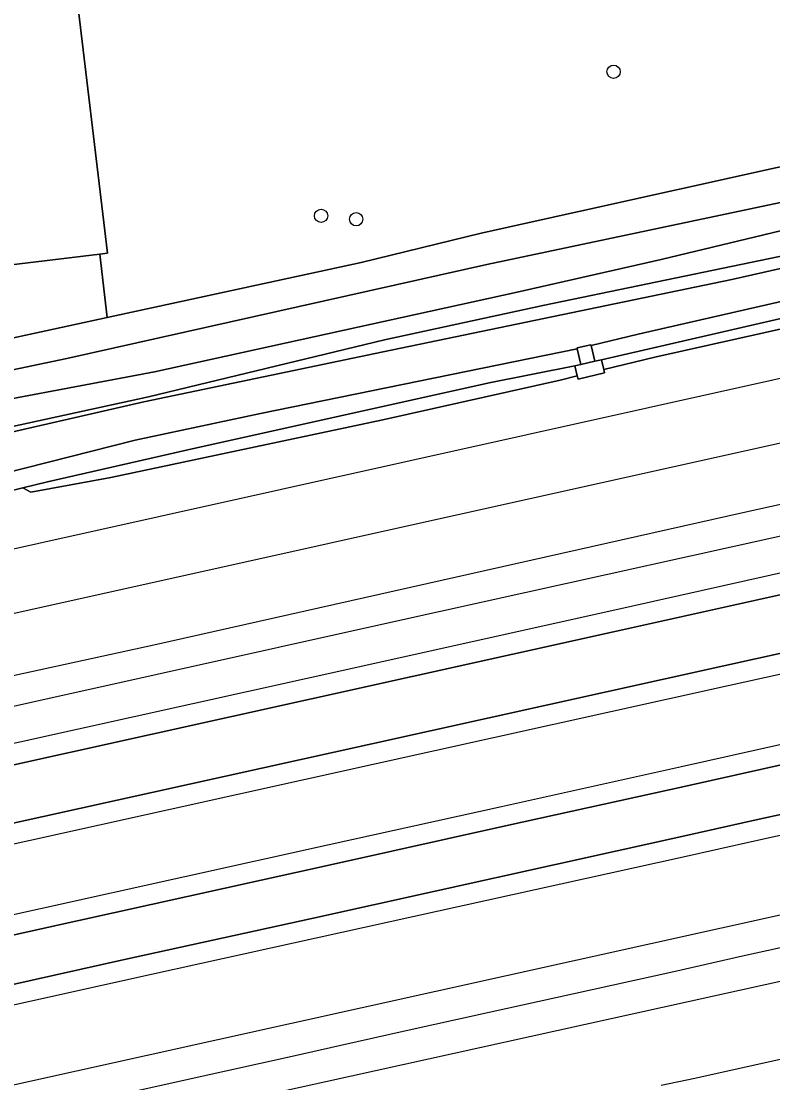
# Model space of a CAD drawing. Extents: x 161477 to 163040, y 383680 to 384871.
# Drawn here: x 162310 to 162365.3, y 383949.9 to 384028.1 of the extents above; entities that cross this region are included whole.
import ezdxf

# ---------------------------------------------------------------- set-up
doc = ezdxf.new("R2010")
doc.units = 0
for name, color, linetype in [('IMGEO_Boom', 7, 'Continuous'), ('IMGEO_Erf', 7, 'Continuous'), ('IMGEO_Gemengd_bos', 7, 'Continuous'), ('IMGEO_Grasland_overig', 7, 'Continuous'), ('IMGEO_Hek', 7, 'Continuous'), ('IMGEO_Loofbos', 7, 'Continuous'), ('IMGEO_Oever', 7, 'Continuous'), ('IMGEO_Perron', 7, 'Continuous'), ('IMGEO_Spoor', 7, 'Continuous'), ('IMGEO_Spoorbaan_halfverhard', 7, 'Continuous'), ('IMGEO_Terreindeel_gesloten', 7, 'Continuous'), ('IMGEO_Terreindeel_onvherhard', 7, 'Continuous'), ('IMGEO_Voetpad_op_trap', 7, 'Continuous'), ('IMGEO_Waterloop', 7, 'Continuous')]:
    doc.layers.add(name, color=color, linetype=linetype)

msp = doc.modelspace()

# ---------------------------------------------------------------- linework, layer by layer
at = {"layer": 'IMGEO_Boom'}
for centre in [(162353.602, 384024.35), (162332.069, 384013.743), (162334.652, 384013.495)]:
    msp.add_circle(centre, 0.489, dxfattribs=at)
at = {"layer": 'IMGEO_Erf'}
msp.add_lwpolyline([(162294.559, 384008.379), (162315.789, 384010.934), (162316.345, 384011.001), (162313.868, 384031.718), (162310.701, 384058.13), (162310.294, 384061.528), (162309.894, 384061.479)], dxfattribs=at)
at = {"layer": 'IMGEO_Gemengd_bos'}
msp.add_lwpolyline([(162392.664, 384067.992), (162310.701, 384058.13), (162313.868, 384031.718), (162316.345, 384011.001), (162315.789, 384010.934), (162316.21, 384007.328), (162316.335, 384006.255), (162335.031, 384010.304), (162343.856, 384012.47), (162372.828, 384018.895), (162397.687, 384024.408), (162396.815, 384031.439), (162393.178, 384063.468)], close=True, dxfattribs=at)
at = {"layer": 'IMGEO_Grasland_overig'}
for points in [[(162516.99, 384040.412), (162492.903, 384036.584), (162479.418, 384034.279), (162465.462, 384031.709), (162428.197, 384024.545), (162417.057, 384021.91), (162399.085, 384018.004), (162386.421, 384015.018), (162348.519, 384007.179), (162336.742, 384004.623), (162319.357, 384000.437), (162306.413, 383997.604), (162289.613, 383993.743), (162277.973, 383991.301), (162261.875, 383987.706), (162250.151, 383985.407), (162230.729, 383980.853), (162207.545, 383975.752)], [(162209.366, 383975.385), (162244.66, 383983.246), (162282.783, 383991.274), (162306.354, 383997.161), (162319.025, 384000.06), (162336.637, 384003.725), (162362.304, 384009.066), (162386.311, 384014.477), (162405.428, 384018.645), (162413.576, 384020.617), (162434.968, 384025.139), (162473.664, 384032.523), (162494.441, 384036.08), (162507.698, 384038.182), (162528.595, 384040.801)]]:
    msp.add_lwpolyline(points, dxfattribs=at)
for points in [[(162352.218, 384003.045), (162352.7, 384003.158), (162376.771, 384008.694), (162378.706, 384009.122), (162400.711, 384013.978), (162401.153, 384014.053), (162401.008, 384014.915), (162396.802, 384014.023), (162379.781, 384010.276), (162374.639, 384009.289), (162366.903, 384007.659), (162355.404, 384005.043), (162351.944, 384004.205)], [(162356.632, 384003.346), (162372.889, 384006.965), (162376.148, 384007.928), (162376.771, 384008.694), (162352.7, 384003.158), (162352.871, 384002.434)], [(162344.445, 384001.456), (162350.753, 384002.699), (162351.196, 384002.803), (162350.923, 384003.957), (162327.623, 383999.201), (162318.384, 383997.231), (162302.219, 383993.15), (162302.474, 383991.875), (162302.889, 383991.958), (162310.126, 383993.728), (162311.924, 383994.168), (162322.26, 383996.513)], [(162322.26, 383996.513), (162311.924, 383994.168), (162310.126, 383993.728), (162310.709, 383993.416), (162316.595, 383994.501), (162336.609, 383998.724), (162349.68, 384001.661), (162350.927, 384001.963), (162350.753, 384002.699), (162344.445, 384001.456)]]:
    msp.add_lwpolyline(points, close=True, dxfattribs=at)
at = {"layer": 'IMGEO_Hek'}
for points in [[(162516.736, 384019.884), (162506.867, 384018.455), (162494.51, 384016.552), (162484.752, 384014.943), (162471.062, 384012.451), (162458.794, 384010.151), (162442.726, 384006.912), (162420.741, 384002.278), (162415.832, 384001.207), (162410.977, 384000.191), (162393.956, 383996.373), (162384.183, 383994.214), (162362.251, 383989.367), (162337.856, 383983.975), (162284.256, 383972.051), (162262.299, 383967.183), (162247.592, 383963.841), (162240.292, 383962.24), (162220.888, 383957.998)], [(162316.89, 383949.005), (162322.735, 383950.305), (162329.934, 383951.913), (162333.533, 383952.721), (162337.132, 383953.529), (162338.325, 383953.8), (162344.448, 383955.151), (162350.571, 383956.502), (162358.023, 383958.149), (162363.09, 383959.279), (162367.667, 383960.287)]]:
    msp.add_lwpolyline(points, dxfattribs=at)
at = {"layer": 'IMGEO_Loofbos'}
msp.add_lwpolyline([(162225.184, 383986.048), (162233.305, 383987.991), (162255.539, 383993.141), (162287.455, 384000), (162312.368, 384005.396), (162316.335, 384006.255), (162316.21, 384007.328), (162315.789, 384010.934), (162294.559, 384008.379), (162294.645, 384007.934), (162287.035, 384006.843), (162273.073, 384005.099), (162263.295, 384004.105), (162263.235, 384004.608), (162259.009, 384004.1), (162254.093, 384002.367), (162241.575, 383999.872), (162233.863, 383998.259), (162234.051, 383995.923), (162232.022, 383995.683), (162220.125, 383994.277)], dxfattribs=at)
at = {"layer": 'IMGEO_Oever'}
for points in [[(162535.748, 384049.356), (162511.537, 384046.618), (162500, 384044.893), (162483.354, 384042.404), (162446.178, 384034.835), (162403.09, 384025.606), (162397.687, 384024.408), (162372.828, 384018.895), (162343.856, 384012.47), (162335.031, 384010.304), (162316.335, 384006.255), (162312.368, 384005.396), (162287.455, 384000), (162255.539, 383993.141), (162233.305, 383987.991), (162225.184, 383986.048)], [(162225.309, 383985.639), (162245.942, 383990.074), (162283.158, 383996.907), (162313.36, 384003.255), (162344.28, 384010.166), (162365.882, 384014.718), (162413.834, 384025.552), (162446.019, 384032.349), (162460.633, 384034.962), (162473.038, 384037.576), (162496.604, 384041.444), (162505.857, 384043.167), (162533.716, 384046.18)], [(162528.415, 384044.288), (162506.78, 384041.304), (162497.862, 384039.997), (162468.629, 384034.707), (162446.204, 384030.156), (162422.604, 384025.233), (162394.797, 384019.248), (162368.435, 384013.243), (162357.103, 384010.524), (162346.494, 384008.136), (162319.816, 384002.267), (162308.862, 384000.197), (162290.051, 383995.507), (162270.874, 383991.271), (162258.555, 383988.909), (162252.954, 383987.622), (162241.857, 383985.281), (162220.272, 383980.56)], [(162207.545, 383975.752), (162230.729, 383980.853), (162250.151, 383985.407), (162261.875, 383987.706), (162277.973, 383991.301), (162289.613, 383993.743), (162306.413, 383997.604), (162319.357, 384000.437), (162336.742, 384004.623), (162348.519, 384007.179), (162386.421, 384015.018), (162399.085, 384018.004), (162417.057, 384021.91), (162428.197, 384024.545), (162465.462, 384031.709), (162479.418, 384034.279), (162492.903, 384036.584), (162516.99, 384040.412)]]:
    msp.add_lwpolyline(points, dxfattribs=at)
at = {"layer": 'IMGEO_Perron'}
for points in [[(162517.145, 384014.157), (162503.882, 384012.147), (162493.528, 384010.495), (162471.81, 384006.9), (162453.346, 384003.797), (162448.087, 384002.878), (162438.898, 384001.214), (162422.706, 383998.111), (162410.228, 383995.581), (162392.864, 383991.852), (162384.614, 383990.015), (162368.821, 383986.526), (162353.587, 383983.124), (162331.376, 383978.197), (162301.8, 383971.645), (162274.555, 383965.546), (162267.331, 383963.922), (162236.397, 383957.037), (162205.25, 383950.139)], [(162200.536, 383944.901), (162249.034, 383955.68), (162272.697, 383960.934), (162284.642, 383963.584), (162335.803, 383974.902), (162361.71, 383980.638), (162387.795, 383986.399), (162414.541, 383992.327), (162441.393, 383997.913), (162470.057, 384002.947), (162497.049, 384007.414), (162522.843, 384011.296)], [(162527.024, 384003.816), (162504.945, 384000.606), (162487.827, 383997.797), (162472.86, 383995.32), (162451.241, 383991.624), (162434.795, 383988.449), (162424.781, 383986.351), (162418.263, 383984.933), (162407.377, 383982.499), (162388.621, 383978.391), (162368.24, 383973.864), (162358.919, 383971.78), (162345.656, 383968.85), (162332.992, 383966.04), (162311.473, 383961.273), (162301.079, 383958.97), (162282.234, 383954.812), (162265.725, 383951.15), (162253.494, 383948.433), (162230.936, 383943.459), (162221.435, 383941.335)], [(162186.943, 383930.034), (162230.554, 383939.715), (162265.975, 383947.545), (162300.691, 383955.255), (162317.603, 383959.01), (162331.398, 383962.046), (162358.404, 383968.012), (162363.644, 383969.204), (162383.458, 383973.552)]]:
    msp.add_lwpolyline(points, dxfattribs=at)
at = {"layer": 'IMGEO_Spoor'}
for points in [[(162525.336, 384032.596), (162509.144, 384030.364), (162493.359, 384027.951), (162475.982, 384025.004), (162457.2, 384021.484), (162440.926, 384018.195), (162423.704, 384014.549), (162401.262, 384009.638), (162149.203, 383953.572)], [(162517.192, 384026.844), (162503.192, 384024.854), (162494.261, 384023.53), (162484.384, 384021.916), (162457.799, 384017.03), (162430.455, 384011.358), (162185.948, 383957.036), (162177.812, 383955.391), (162172.86, 383954.552), (162165.754, 383953.569), (162149.651, 383951.795)], [(162522.913, 384023.02), (162508.751, 384021.064), (162493.981, 384018.803), (162474.528, 384015.471), (162453.351, 384011.492), (162424.396, 384005.423), (162363.109, 383991.88), (162319.762, 383982.149), (162259.179, 383968.948), (162197.139, 383955.06)], [(162516.926, 384015.681), (162503.645, 384013.669), (162493.281, 384012.015), (162471.557, 384008.419), (162453.086, 384005.315), (162447.817, 384004.394), (162438.616, 384002.728), (162422.408, 383999.622), (162409.913, 383997.089), (162392.535, 383993.356), (162384.281, 383991.518), (162368.487, 383988.029), (162353.252, 383984.627), (162331.043, 383979.701), (162301.465, 383973.148), (162274.218, 383967.049), (162266.995, 383965.425), (162236.063, 383958.54), (162204.915, 383951.642), (162178.163, 383945.637), (162141.237, 383937.487), (162121.529, 383933.059), (162112.43, 383931.107)], [(162112.312, 383923.942), (162128.77, 383927.613), (162135.628, 383929.04), (162172.669, 383937.27), (162200.859, 383943.436), (162249.359, 383954.216), (162273.022, 383959.47), (162284.966, 383962.12), (162336.127, 383973.437), (162362.034, 383979.173), (162388.119, 383984.934), (162414.856, 383990.86), (162441.676, 383996.44), (162470.309, 384001.468), (162497.283, 384005.932), (162523.047, 384009.81)], [(162526.831, 384005.253), (162504.723, 384002.039), (162487.591, 383999.228), (162472.619, 383996.75), (162450.981, 383993.051), (162434.509, 383989.871), (162424.478, 383987.769), (162417.951, 383986.349), (162407.064, 383983.915), (162388.309, 383979.807), (162367.925, 383975.279), (162358.604, 383973.195), (162345.343, 383970.266), (162332.678, 383967.456), (162300.766, 383960.386), (162281.921, 383956.228), (162265.411, 383952.566), (162253.181, 383949.849), (162230.622, 383944.875), (162221.12, 383942.75)], [(162495.038, 383993.829), (162491.25, 383993.218), (162473.767, 383990.302), (162463.632, 383988.653), (162458.782, 383987.762), (162449.115, 383986.052), (162440.285, 383984.338), (162430.812, 383982.417), (162410.646, 383978.066), (162402.601, 383976.262), (162383.781, 383972.087), (162363.971, 383967.74), (162358.732, 383966.548), (162331.721, 383960.581), (162317.927, 383957.545), (162301.016, 383953.791), (162266.299, 383946.081), (162230.878, 383938.251), (162187.267, 383928.569), (162172.272, 383925.267), (162156.757, 383921.844), (162138.638, 383917.887), (162133.33, 383916.82)], [(161983.017, 383882.435), (162002.601, 383886.798), (162017.085, 383889.702), (162027.278, 383891.565), (162036.302, 383892.963), (162053.1, 383895.328), (162060.808, 383896.327), (162085.716, 383899.256), (162099.107, 383900.954), (162110.007, 383902.485), (162119.365, 383903.875), (162127.922, 383905.336), (162136.601, 383906.889), (162146.667, 383908.844), (162166.539, 383913.051), (162267.827, 383935.626), (162298.177, 383942.486), (162368.538, 383958.021), (162456.6, 383977.624), (162481.579, 383983.085), (162504.992, 383988.013), (162523.578, 383991.703)], [(162515.552, 383984.451), (162501.713, 383981.651), (162481.928, 383977.515), (162456.16, 383971.712), (162431.849, 383966.324), (162359.571, 383950.265)], [(161981.948, 383886.791), (162015.79, 383894.365), (162029.29, 383896.787), (162043.993, 383899.131), (162058.265, 383900.92), (162089.661, 383904.396), (162105.432, 383905.979), (162116.549, 383907.586), (162125.441, 383909.097), (162136.156, 383911.232), (162167.564, 383918.348), (162190.792, 383923.424), (162250.529, 383936.753), (162372.167, 383963.698)], [(162359.571, 383950.265), (162357.107, 383949.76)]]:
    msp.add_lwpolyline(points, dxfattribs=at)
at = {"layer": 'IMGEO_Spoorbaan_halfverhard'}
for points in [[(162205.25, 383950.139), (162236.397, 383957.037), (162267.331, 383963.922), (162274.555, 383965.546), (162301.8, 383971.645), (162331.376, 383978.197), (162353.587, 383983.124), (162368.821, 383986.526), (162384.614, 383990.015), (162392.864, 383991.852), (162410.228, 383995.581), (162422.706, 383998.111), (162438.898, 384001.214), (162448.087, 384002.878), (162453.346, 384003.797), (162471.81, 384006.9), (162493.528, 384010.495), (162503.882, 384012.147), (162517.145, 384014.157)], [(162522.843, 384011.296), (162497.049, 384007.414), (162470.057, 384002.947), (162441.393, 383997.913), (162414.541, 383992.327), (162387.795, 383986.399), (162361.71, 383980.638), (162335.803, 383974.902), (162284.642, 383963.584), (162272.697, 383960.934), (162249.034, 383955.68), (162200.536, 383944.901)], [(162372.889, 384006.965), (162356.632, 384003.346), (162352.871, 384002.434), (162352.929, 384002.185), (162350.983, 384001.725), (162350.927, 384001.963), (162349.68, 384001.661), (162336.609, 383998.724), (162316.595, 383994.501), (162310.709, 383993.416), (162310.126, 383993.728), (162302.889, 383991.958)], [(162221.435, 383941.335), (162230.936, 383943.459), (162253.494, 383948.433), (162265.725, 383951.15), (162282.234, 383954.812), (162301.079, 383958.97), (162311.473, 383961.273), (162332.992, 383966.04), (162345.656, 383968.85), (162358.919, 383971.78), (162368.24, 383973.864), (162388.621, 383978.391), (162407.377, 383982.499), (162418.263, 383984.933), (162424.781, 383986.351), (162434.795, 383988.449), (162451.241, 383991.624), (162472.86, 383995.32), (162487.827, 383997.797), (162504.945, 384000.606), (162527.024, 384003.816)], [(162383.458, 383973.552), (162363.644, 383969.204), (162358.404, 383968.012), (162331.398, 383962.046), (162317.603, 383959.01), (162300.691, 383955.255), (162265.975, 383947.545), (162230.554, 383939.715), (162186.943, 383930.034)]]:
    msp.add_lwpolyline(points, dxfattribs=at)
at = {"layer": 'IMGEO_Terreindeel_gesloten'}
msp.add_lwpolyline([(162352.871, 384002.434), (162352.7, 384003.158), (162352.218, 384003.045), (162351.196, 384002.803), (162350.753, 384002.699), (162350.927, 384001.963), (162350.983, 384001.725), (162352.929, 384002.185)], close=True, dxfattribs=at)
at = {"layer": 'IMGEO_Terreindeel_onvherhard'}
for points in [[(162528.595, 384040.801), (162507.698, 384038.182), (162494.441, 384036.08), (162473.664, 384032.523), (162434.968, 384025.139), (162413.576, 384020.617), (162405.428, 384018.645), (162386.311, 384014.477), (162362.304, 384009.066), (162336.637, 384003.725), (162319.025, 384000.06), (162306.354, 383997.161), (162282.783, 383991.274), (162244.66, 383983.246), (162209.366, 383975.385)], [(162216.649, 383974.441), (162229.46, 383977.212), (162237.267, 383979.064), (162244.467, 383980.542), (162251.966, 383982.316), (162252.948, 383982.51), (162259.226, 383983.863), (162277.941, 383988.181), (162292.976, 383991.329), (162301.238, 383992.954), (162302.219, 383993.15), (162318.384, 383997.231), (162327.623, 383999.201), (162350.923, 384003.957), (162350.909, 384004.02), (162351.931, 384004.261), (162351.944, 384004.205), (162355.404, 384005.043), (162366.903, 384007.659)]]:
    msp.add_lwpolyline(points, dxfattribs=at)
at = {"layer": 'IMGEO_Voetpad_op_trap'}
msp.add_lwpolyline([(162351.196, 384002.803), (162352.218, 384003.045), (162351.944, 384004.205), (162351.931, 384004.261), (162350.909, 384004.02), (162350.923, 384003.957)], close=True, dxfattribs=at)
at = {"layer": 'IMGEO_Waterloop'}
for points in [[(162533.716, 384046.18), (162505.857, 384043.167), (162496.604, 384041.444), (162473.038, 384037.576), (162460.633, 384034.962), (162446.019, 384032.349), (162413.834, 384025.552), (162365.882, 384014.718), (162344.28, 384010.166), (162313.36, 384003.255), (162283.158, 383996.907), (162245.942, 383990.074), (162225.309, 383985.639)], [(162220.272, 383980.56), (162241.857, 383985.281), (162252.954, 383987.622), (162258.555, 383988.909), (162270.874, 383991.271), (162290.051, 383995.507), (162308.862, 384000.197), (162319.816, 384002.267), (162346.494, 384008.136), (162357.103, 384010.524), (162368.435, 384013.243), (162394.797, 384019.248), (162422.604, 384025.233), (162446.204, 384030.156), (162468.629, 384034.707), (162497.862, 384039.997), (162506.78, 384041.304), (162528.415, 384044.288)]]:
    msp.add_lwpolyline(points, dxfattribs=at)

doc.saveas('drawing.dxf')
